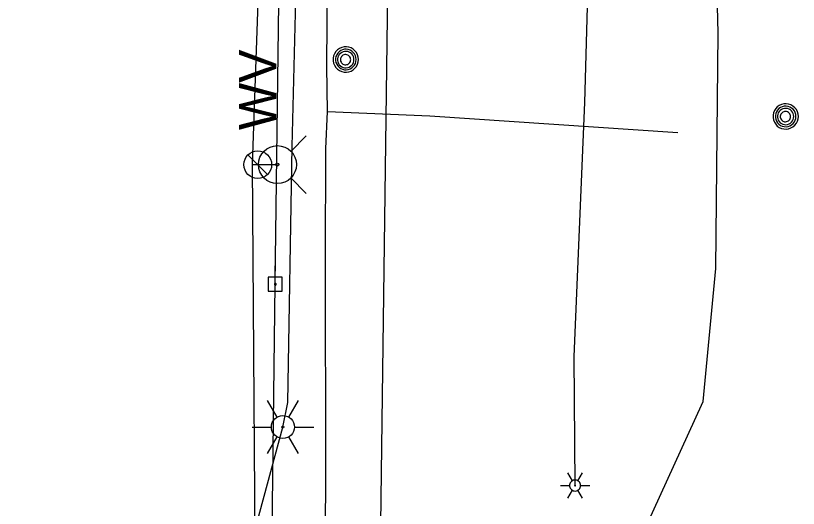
# Model space of a CAD drawing. Extents: x 600849 to 606371, y 330010 to 403088.
# Drawn here: x 601936.3 to 602139.7, y 360987.4 to 361115.6 of the extents above; entities that cross this region are included whole.
import ezdxf

# ---------------------------------------------------------------- set-up
doc = ezdxf.new("R2010")
doc.units = 0
for name, color, linetype in [('E_LTG', 7, 'Continuous'), ('E_UTL_E_UG', 7, 'Continuous'), ('E_UTL_EPowerPole', 7, 'Continuous'), ('E_UTL_G_UG', 7, 'Continuous'), ('E_UTL_MH', 7, 'Continuous'), ('E_UTL_Overhead', 7, 'Continuous'), ('E_UTL_T_UG', 7, 'Continuous'), ('E_UTL_W', 7, 'Continuous'), ('E_UTL_W_UG', 7, 'Continuous'), ('E_UTL_WHydrant', 7, 'Continuous')]:
    doc.layers.add(name, color=color, linetype=linetype)

# ---------------------------------------------------------------- blocks, each defined once
blk = doc.blocks.new('LPOL')
at = {"layer": 'E_LTG'}
for p, q in [((-2.29, 3.96), (-6.1, 10.56)), ((2.29, 3.96), (6.1, 10.56)), ((-12.19, 0), (-4.57, 0)), ((4.57, 0), (12.19, 0)), ((-6.1, -10.56), (-2.29, -3.96)), ((6.1, -10.56), (2.29, -3.96))]:
    blk.add_line(p, q, dxfattribs=at)
for radius in [4.57, 4.57, 4.57, 0.381]:
    blk.add_circle((0, 0), radius, dxfattribs=at)
blk = doc.blocks.new('WV')
at = {"layer": 'E_UTL_W'}
blk.add_line((-8.62, -8.62), (8.62, 8.62), dxfattribs=at)
blk.add_circle((0, 0), 12.19, dxfattribs=at)
blk.add_text('WV', height=32.918, dxfattribs=at).set_placement((30.48, -16.46))
blk = doc.blocks.new('HYD')
at = {"layer": 'E_UTL_WHydrant'}
for p, q in [((-11.69, 11.7), (-25.35, 25.35)), ((11.7, 11.7), (25.36, 25.35))]:
    blk.add_line(p, q, dxfattribs=at)
for radius in [16.72, 1.28]:
    blk.add_circle((0, 0), radius, dxfattribs=at)

msp = doc.modelspace()

# ---------------------------------------------------------------- linework, layer by layer
at = {"layer": 'E_LTG'}
for points in [[(602080.92, 360994.57), (602079.73, 360996.63)], [(602082.35, 360994.57), (602083.54, 360996.63)], [(602083.06, 360993.33), (602083.04, 360993.6), (602082.96, 360993.86), (602082.84, 360994.1), (602082.67, 360994.32), (602082.46, 360994.5), (602082.23, 360994.63), (602081.97, 360994.72), (602081.7, 360994.76), (602081.43, 360994.75), (602081.17, 360994.68), (602080.92, 360994.57), (602080.7, 360994.41), (602080.51, 360994.21), (602080.36, 360993.99), (602080.26, 360993.73), (602080.21, 360993.47), (602080.21, 360993.2), (602080.26, 360992.93), (602080.36, 360992.68), (602080.51, 360992.45), (602080.7, 360992.25), (602080.92, 360992.09), (602081.17, 360991.98), (602081.43, 360991.92), (602081.7, 360991.9), (602081.97, 360991.94), (602082.23, 360992.03), (602082.46, 360992.17), (602082.67, 360992.34), (602082.84, 360992.56), (602082.96, 360992.8), (602083.04, 360993.06), (602083.06, 360993.33)], [(602083.06, 360993.33), (602083.04, 360993.6), (602082.96, 360993.86), (602082.84, 360994.1), (602082.67, 360994.32), (602082.46, 360994.5), (602082.23, 360994.63), (602081.97, 360994.72), (602081.7, 360994.76), (602081.43, 360994.75), (602081.17, 360994.68), (602080.92, 360994.57), (602080.7, 360994.41), (602080.51, 360994.21), (602080.36, 360993.99), (602080.26, 360993.73), (602080.21, 360993.47), (602080.21, 360993.2), (602080.26, 360992.93), (602080.36, 360992.68), (602080.51, 360992.45), (602080.7, 360992.25), (602080.92, 360992.09), (602081.17, 360991.98), (602081.43, 360991.92), (602081.7, 360991.9), (602081.97, 360991.94), (602082.23, 360992.03), (602082.46, 360992.17), (602082.67, 360992.34), (602082.84, 360992.56), (602082.96, 360992.8), (602083.04, 360993.06), (602083.06, 360993.33)], [(602083.06, 360993.33), (602083.04, 360993.6), (602082.96, 360993.86), (602082.84, 360994.1), (602082.67, 360994.32), (602082.46, 360994.5), (602082.23, 360994.63), (602081.97, 360994.72), (602081.7, 360994.76), (602081.43, 360994.75), (602081.17, 360994.68), (602080.92, 360994.57), (602080.7, 360994.41), (602080.51, 360994.21), (602080.36, 360993.99), (602080.26, 360993.73), (602080.21, 360993.47), (602080.21, 360993.2), (602080.26, 360992.93), (602080.36, 360992.68), (602080.51, 360992.45), (602080.7, 360992.25), (602080.92, 360992.09), (602081.17, 360991.98), (602081.43, 360991.92), (602081.7, 360991.9), (602081.97, 360991.94), (602082.23, 360992.03), (602082.46, 360992.17), (602082.67, 360992.34), (602082.84, 360992.56), (602082.96, 360992.8), (602083.04, 360993.06), (602083.06, 360993.33)], [(602077.82, 360993.33), (602080.2, 360993.33)], [(602079.73, 360990.03), (602080.92, 360992.09)], [(602081.75, 360993.33), (602081.75, 360993.35), (602081.74, 360993.38), (602081.73, 360993.4), (602081.72, 360993.41), (602081.7, 360993.43), (602081.68, 360993.44), (602081.66, 360993.45), (602081.64, 360993.45), (602081.62, 360993.45), (602081.59, 360993.44), (602081.57, 360993.43), (602081.56, 360993.42), (602081.54, 360993.4), (602081.53, 360993.39), (602081.52, 360993.36), (602081.52, 360993.34), (602081.52, 360993.32), (602081.52, 360993.3), (602081.53, 360993.28), (602081.54, 360993.26), (602081.56, 360993.24), (602081.57, 360993.23), (602081.59, 360993.22), (602081.62, 360993.21), (602081.64, 360993.21), (602081.66, 360993.22), (602081.68, 360993.22), (602081.7, 360993.23), (602081.72, 360993.25), (602081.73, 360993.27), (602081.74, 360993.29), (602081.75, 360993.31), (602081.75, 360993.33)], [(602083.54, 360990.03), (602082.35, 360992.09)], [(602083.06, 360993.33), (602085.44, 360993.33)]]:
    msp.add_lwpolyline(points, dxfattribs=at)
at = {"layer": 'E_UTL_E_UG'}
for points in [[(602068.13, 360841.44), (602067.56, 360880.44), (602075.76, 360914.78), (602077.7, 360933.5), (602114.89, 361015.17), (602118.17, 361049.76), (602118.82, 361111.11), (602117.54, 361162.6), (602119.43, 361263.83), (602120.19, 361349.73), (602119.25, 361408.97), (602119.05, 361505.88), (602120.42, 361552.12), (602122.39, 361644.52), (602122.74, 361695.85), (602127.16, 361969.58)], [(602005.72, 361008.55), (602006.99, 361014.93), (602008.14, 361081.5), (602009.31, 361130.17), (602008.48, 361173.88), (602007.35, 361198.57), (602010.47, 361201.22), (602049.98, 361210.87), (602083.79, 361209.24)], [(602081.63, 360993.33), (602081.36, 361026.87), (602084.14, 361092.94), (602085.88, 361155.43), (602084.32, 361172.84), (602084.39, 361186.64), (602083.79, 361209.24)], [(601936.26, 360882.03), (601954.49, 360884.19), (601978.1, 360894.72), (601991.55, 360915.23), (601993.27, 360959.9), (601995.72, 360971.68), (602005.72, 361008.55)]]:
    msp.add_lwpolyline(points, dxfattribs=at)
at = {"layer": 'E_UTL_EPowerPole'}
for points in [[(602003.69, 361047.54), (602003.69, 361050.45)], [(602005.54, 361047.54), (602001.85, 361047.54)], [(602001.85, 361047.54), (602001.85, 361043.85)], [(602005.54, 361043.85), (602005.54, 361047.54)], [(602003.96, 361045.7), (602003.96, 361045.74), (602003.95, 361045.79), (602003.93, 361045.83), (602003.9, 361045.86), (602003.86, 361045.89), (602003.83, 361045.91), (602003.78, 361045.93), (602003.74, 361045.94), (602003.69, 361045.93), (602003.65, 361045.92), (602003.61, 361045.9), (602003.57, 361045.88), (602003.54, 361045.85), (602003.51, 361045.81), (602003.5, 361045.76), (602003.49, 361045.72), (602003.49, 361045.68), (602003.5, 361045.63), (602003.51, 361045.59), (602003.54, 361045.55), (602003.57, 361045.52), (602003.61, 361045.49), (602003.65, 361045.47), (602003.69, 361045.46), (602003.74, 361045.46), (602003.78, 361045.47), (602003.83, 361045.48), (602003.86, 361045.5), (602003.9, 361045.53), (602003.93, 361045.57), (602003.95, 361045.61), (602003.96, 361045.65), (602003.96, 361045.7)], [(602001.85, 361043.85), (602005.54, 361043.85)]]:
    msp.add_lwpolyline(points, dxfattribs=at)
at = {"layer": 'E_UTL_G_UG'}
for points in [[(602006.92, 360680.47), (602025.21, 360679.38), (602036.22, 360679.19), (602036.34, 360703.77), (602036.28, 360749.05), (602037.76, 360798.12), (602039.12, 360818.22), (602037.86, 360840.72), (602038.53, 360874.23), (602037.21, 360912.25), (602034.04, 360925.66), (602022.18, 360936.43), (602016.69, 360950.1), (602016.66, 360966.48), (602016.87, 360996.07), (602016.75, 361052.34), (602016.85, 361080.95), (602017.32, 361090.63), (602017.14, 361102.37), (602017.4, 361137.08), (602017.28, 361169.45), (602018.15, 361239.45), (602018.69, 361265.35), (602018.44, 361304.63)], [(602017.32, 361090.63), (602043.86, 361089.49), (602108.32, 361085.15)]]:
    msp.add_lwpolyline(points, dxfattribs=at)
at = {"layer": 'E_UTL_MH'}
for points in [[(602025.36, 361104.15), (602025.3, 361104.78), (602025.12, 361105.38), (602024.83, 361105.94), (602024.44, 361106.43), (602023.97, 361106.84), (602023.43, 361107.15), (602022.83, 361107.36), (602022.21, 361107.45), (602021.59, 361107.42), (602020.98, 361107.27), (602020.41, 361107.01), (602019.89, 361106.64), (602019.46, 361106.19), (602019.12, 361105.66), (602018.89, 361105.08), (602018.77, 361104.46), (602018.77, 361103.84), (602018.89, 361103.22), (602019.12, 361102.64), (602019.46, 361102.11), (602019.89, 361101.66), (602020.41, 361101.29), (602020.98, 361101.03), (602021.59, 361100.88), (602022.21, 361100.85), (602022.83, 361100.94), (602023.43, 361101.15), (602023.97, 361101.46), (602024.44, 361101.87), (602024.83, 361102.37), (602025.12, 361102.92), (602025.3, 361103.53), (602025.36, 361104.15)], [(602024.74, 361104.15), (602024.69, 361104.65), (602024.55, 361105.14), (602024.32, 361105.59), (602024, 361105.99), (602023.62, 361106.33), (602023.18, 361106.58), (602022.69, 361106.75), (602022.19, 361106.82), (602021.68, 361106.8), (602021.19, 361106.68), (602020.73, 361106.46), (602020.31, 361106.17), (602019.96, 361105.8), (602019.68, 361105.37), (602019.5, 361104.9), (602019.4, 361104.4), (602019.4, 361103.89), (602019.5, 361103.39), (602019.68, 361102.92), (602019.96, 361102.49), (602020.31, 361102.12), (602020.73, 361101.83), (602021.19, 361101.62), (602021.68, 361101.5), (602022.19, 361101.47), (602022.69, 361101.55), (602023.18, 361101.71), (602023.62, 361101.97), (602024, 361102.3), (602024.32, 361102.7), (602024.55, 361103.15), (602024.69, 361103.64), (602024.74, 361104.15)], [(602024.18, 361104.12), (602024.14, 361104.52), (602024.02, 361104.91), (602023.84, 361105.27), (602023.59, 361105.59), (602023.28, 361105.85), (602022.93, 361106.05), (602022.55, 361106.19), (602022.15, 361106.24), (602021.75, 361106.23), (602021.35, 361106.13), (602020.98, 361105.96), (602020.65, 361105.73), (602020.37, 361105.43), (602020.16, 361105.09), (602020.01, 361104.72), (602019.93, 361104.32), (602019.93, 361103.92), (602020.01, 361103.52), (602020.16, 361103.14), (602020.37, 361102.8), (602020.65, 361102.51), (602020.98, 361102.27), (602021.35, 361102.11), (602021.75, 361102.01), (602022.15, 361101.99), (602022.55, 361102.05), (602022.93, 361102.18), (602023.28, 361102.38), (602023.59, 361102.65), (602023.84, 361102.97), (602024.02, 361103.33), (602024.14, 361103.72), (602024.18, 361104.12)], [(602023.32, 361104.1), (602023.3, 361104.35), (602023.23, 361104.6), (602023.11, 361104.82), (602022.95, 361105.02), (602022.76, 361105.19), (602022.54, 361105.31), (602022.3, 361105.4), (602022.05, 361105.43), (602021.8, 361105.42), (602021.55, 361105.36), (602021.32, 361105.26), (602021.12, 361105.11), (602020.94, 361104.93), (602020.81, 361104.71), (602020.71, 361104.48), (602020.66, 361104.23), (602020.66, 361103.98), (602020.71, 361103.73), (602020.81, 361103.49), (602020.94, 361103.28), (602021.12, 361103.1), (602021.32, 361102.95), (602021.55, 361102.84), (602021.8, 361102.78), (602022.05, 361102.77), (602022.3, 361102.81), (602022.54, 361102.89), (602022.76, 361103.02), (602022.95, 361103.18), (602023.11, 361103.38), (602023.23, 361103.61), (602023.3, 361103.85), (602023.32, 361104.1)], [(602139.65, 361089.35), (602139.59, 361089.97), (602139.41, 361090.57), (602139.13, 361091.13), (602138.74, 361091.62), (602138.26, 361092.04), (602137.72, 361092.35), (602137.13, 361092.55), (602136.51, 361092.64), (602135.88, 361092.61), (602135.27, 361092.47), (602134.7, 361092.2), (602134.19, 361091.84), (602133.76, 361091.39), (602133.42, 361090.86), (602133.18, 361090.28), (602133.07, 361089.66), (602133.07, 361089.03), (602133.18, 361088.42), (602133.42, 361087.83), (602133.76, 361087.31), (602134.19, 361086.85), (602134.7, 361086.49), (602135.27, 361086.23), (602135.88, 361086.08), (602136.51, 361086.05), (602137.13, 361086.14), (602137.72, 361086.35), (602138.26, 361086.66), (602138.74, 361087.07), (602139.13, 361087.56), (602139.41, 361088.12), (602139.59, 361088.72), (602139.65, 361089.35)], [(602139.04, 361089.34), (602138.99, 361089.85), (602138.84, 361090.34), (602138.61, 361090.79), (602138.3, 361091.19), (602137.91, 361091.52), (602137.47, 361091.78), (602136.99, 361091.94), (602136.49, 361092.02), (602135.98, 361091.99), (602135.48, 361091.87), (602135.02, 361091.66), (602134.61, 361091.37), (602134.25, 361091), (602133.98, 361090.57), (602133.79, 361090.1), (602133.69, 361089.6), (602133.69, 361089.09), (602133.79, 361088.59), (602133.98, 361088.12), (602134.25, 361087.69), (602134.61, 361087.32), (602135.02, 361087.02), (602135.48, 361086.81), (602135.98, 361086.69), (602136.49, 361086.67), (602136.99, 361086.74), (602137.47, 361086.91), (602137.91, 361087.16), (602138.3, 361087.5), (602138.61, 361087.9), (602138.84, 361088.35), (602138.99, 361088.84), (602139.04, 361089.34)], [(602138.47, 361089.31), (602138.43, 361089.72), (602138.32, 361090.11), (602138.13, 361090.47), (602137.88, 361090.78), (602137.58, 361091.05), (602137.23, 361091.25), (602136.84, 361091.38), (602136.44, 361091.44), (602136.04, 361091.42), (602135.65, 361091.33), (602135.28, 361091.16), (602134.95, 361090.92), (602134.67, 361090.63), (602134.45, 361090.29), (602134.3, 361089.91), (602134.22, 361089.52), (602134.22, 361089.11), (602134.3, 361088.71), (602134.45, 361088.34), (602134.67, 361088), (602134.95, 361087.7), (602135.28, 361087.47), (602135.65, 361087.3), (602136.04, 361087.21), (602136.44, 361087.19), (602136.84, 361087.24), (602137.23, 361087.38), (602137.58, 361087.58), (602137.88, 361087.84), (602138.13, 361088.16), (602138.32, 361088.52), (602138.43, 361088.91), (602138.47, 361089.31)], [(602137.62, 361089.3), (602137.59, 361089.55), (602137.52, 361089.79), (602137.41, 361090.02), (602137.25, 361090.22), (602137.06, 361090.38), (602136.84, 361090.51), (602136.6, 361090.59), (602136.35, 361090.63), (602136.09, 361090.62), (602135.85, 361090.56), (602135.62, 361090.45), (602135.41, 361090.31), (602135.24, 361090.12), (602135.1, 361089.91), (602135.01, 361089.67), (602134.96, 361089.43), (602134.96, 361089.17), (602135.01, 361088.92), (602135.1, 361088.69), (602135.24, 361088.48), (602135.41, 361088.29), (602135.62, 361088.15), (602135.85, 361088.04), (602136.09, 361087.98), (602136.35, 361087.97), (602136.6, 361088), (602136.84, 361088.09), (602137.06, 361088.21), (602137.25, 361088.38), (602137.41, 361088.58), (602137.52, 361088.8), (602137.59, 361089.05), (602137.62, 361089.3)]]:
    msp.add_lwpolyline(points, dxfattribs=at)
at = {"layer": 'E_UTL_Overhead'}
msp.add_lwpolyline([(601976.75, 358958.92), (601977.97, 359111.94), (601981.19, 359312.23), (601983.51, 359526.6), (601985.8, 359662.25), (601987.84, 359828.62), (601989.65, 359947.39), (601991.34, 360075.03), (601992.79, 360204.36), (601996.6, 360395.42), (601996.88, 360486.88), (601998.68, 360539.79), (601998.36, 360632.61), (601999.96, 360761.05), (602001.64, 360876.73), (602001.68, 360897.47), (602002.94, 360981.08), (602003.73, 361045.7), (602006.07, 361225.37), (602007.31, 361412.08)], dxfattribs=at)
at = {"layer": 'E_UTL_T_UG'}
msp.add_lwpolyline([(602030.35, 360683.16), (602031.52, 360795.56), (602031.08, 360901.07), (602030.64, 360907.54), (602030.58, 360936.46), (602031.56, 361016.7), (602033, 361121.75), (602029, 361187.95), (602030.09, 361332.68)], dxfattribs=at)
at = {"layer": 'E_UTL_W_UG'}
for points in [[(601987, 360173.39), (601989.12, 360321.85), (601989.42, 360397.84), (601993.04, 360491.39), (601990.27, 360529.45), (601995.76, 360697.7), (601994.43, 360720.62), (602016.49, 360745.17), (602016.23, 360812.98), (602016.34, 360818.82), (602015.49, 360910.91), (601998.95, 360934.46), (601998.77, 360941.78), (601997.77, 361076.86), (602000.09, 361141.41), (601996.33, 361146.11), (601997.05, 361257.96), (601996.62, 361325.18)], [(601997.77, 361076.86), (601999.18, 361076.8), (602004.29, 361076.81)]]:
    msp.add_lwpolyline(points, dxfattribs=at)

# ---------------------------------------------------------------- block references
at = {"layer": 'E_UTL_Overhead', "xscale": 0.29527500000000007, "yscale": 0.29527500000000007}
for name, p, rotation in [('WV', (601999.18, 361076.8), 89.99999999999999), ('HYD', (602004.29, 361076.81), -90.00000000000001)]:
    msp.add_blockref(name, p, dxfattribs=dict(at, rotation=rotation))
at = {"layer": 'E_UTL_Overhead', "xscale": 0.6561666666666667, "yscale": 0.6561666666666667}
msp.add_blockref('LPOL', (602005.72, 361008.55), dxfattribs=at)

doc.saveas('drawing.dxf')
